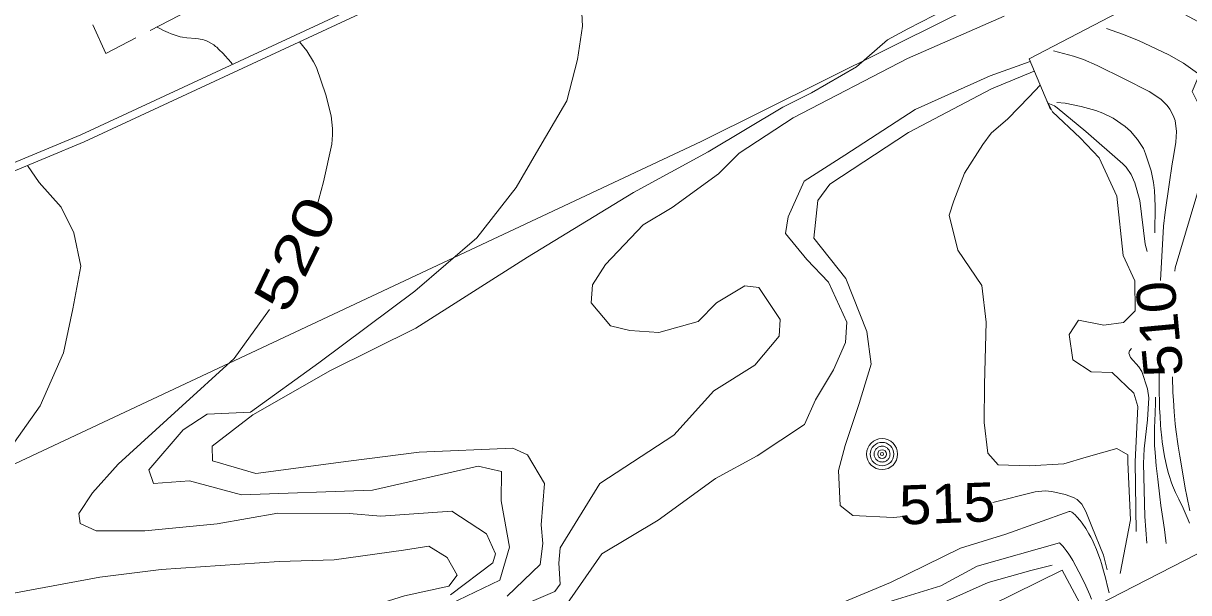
# Model space of a CAD drawing. Extents: x 2361284 to 2366480, y 6976556 to 6985346.
# Drawn here: x 2363855.4 to 2363998.2, y 6978582.8 to 6978652.7 of the extents above; entities that cross this region are included whole.
import ezdxf
from ezdxf.enums import TextEntityAlignment as Align

# ---------------------------------------------------------------- set-up
doc = ezdxf.new("R2010")
doc.units = 0
doc.header["$LTSCALE"] = 1.9
for name, color, linetype, lineweight in [('12', 7, 'Continuous', 13), ('13', 7, 'Continuous', 13), ('21', 7, 'Continuous', 13), ('3', 7, 'Continuous', 13), ('4', 7, 'Continuous', 13), ('6', 7, 'Continuous', 13), ('8', 7, 'Continuous', 13)]:
    doc.layers.add(name, color=color, linetype=linetype, lineweight=lineweight)

msp = doc.modelspace()

# ---------------------------------------------------------------- linework, layer by layer
at = {"layer": '12'}
for points in [[(2363889.224, 6978650.422), (2363890.115, 6978649.289), (2363890.955, 6978647.949), (2363891.304, 6978647.24), (2363892.446, 6978643.921), (2363893.1, 6978641.317), (2363893.28, 6978639.781), (2363893.285, 6978639.007), (2363893.173, 6978637.858), (2363892.177, 6978633.218), (2363891.298, 6978630.041)], [(2363981.64, 6978649.299), (2363984.111, 6978648.655), (2363985.32, 6978648.234), (2363987.022, 6978647.519), (2363990.313, 6978645.852), (2363993.397, 6978644.307), (2363994.801, 6978643.368), (2363995.589, 6978642.594), (2363995.923, 6978642.147), (2363996.335, 6978641.389), (2363996.56, 6978640.739), (2363996.732, 6978639.423), (2363996.643, 6978638.094), (2363996.347, 6978636.324), (2363996.212, 6978635.447), (2363995.837, 6978632.897), (2363995.331, 6978629.496), (2363995.155, 6978627.787), (2363994.788, 6978621.113)], [(2363963.301, 6978592.143), (2363962.013, 6978592.03), (2363957.041, 6978592.273), (2363955.489, 6978593.518), (2363955.278, 6978597.816), (2363956.099, 6978600.874), (2363957.81, 6978606.031), (2363959.314, 6978610.855), (2363958.776, 6978614.881), (2363956.194, 6978621.356), (2363952.277, 6978626.329), (2363952.746, 6978630.946), (2363954.254, 6978632.928), (2363963.883, 6978639.27), (2363974.033, 6978644.657), (2363979.303, 6978646.827)], [(2363885.556, 6978617.554), (2363881.223, 6978611.543), (2363874.382, 6978605.317), (2363866.996, 6978598.567), (2363863.839, 6978595.077), (2363862.178, 6978592.525), (2363862.345, 6978591.313), (2363864.273, 6978590.401), (2363870.274, 6978590.388), (2363879.116, 6978591.272), (2363886.564, 6978592.563), (2363895.295, 6978592.516), (2363899.188, 6978592.193), (2363907.892, 6978592.806), (2363912.159, 6978590.046), (2363913.261, 6978587.587), (2363912.923, 6978586.483), (2363907.74, 6978582.553)], [(2363994.62, 6978610.451), (2363994.61, 6978609.481), (2363994.617, 6978607.541), (2363994.642, 6978606.153), (2363994.663, 6978605.459), (2363994.711, 6978604.419), (2363994.778, 6978603.381), (2363994.821, 6978602.862), (2363994.927, 6978601.826), (2363994.99, 6978601.309), (2363995.101, 6978600.535), (2363995.278, 6978599.504), (2363995.38, 6978598.991), (2363995.553, 6978598.222), (2363995.749, 6978597.455), (2363995.857, 6978597.072), (2363996.075, 6978596.402), (2363996.24, 6978595.966), (2363996.358, 6978595.679), (2363996.607, 6978595.112), (2363997.004, 6978594.275), (2363997.544, 6978593.166), (2363997.804, 6978592.608), (2363998.048, 6978592.044), (2363998.162, 6978591.759), (2363998.322, 6978591.325)], [(2363988.245, 6978585.609), (2363987.794, 6978587.427), (2363986.355, 6978590.922), (2363985.618, 6978592.765), (2363985.129, 6978593.66), (2363984.574, 6978594.236), (2363984.113, 6978594.505), (2363983.087, 6978594.871), (2363981.448, 6978595.245), (2363980.626, 6978595.32), (2363979.414, 6978595.206), (2363974.226, 6978593.876)]]:
    msp.add_lwpolyline(points, dxfattribs=at)
at = {"layer": '13'}
for points in [[(2363961.306, 6978650.657), (2363963.802, 6978652.011), (2363970.152, 6978655.282), (2363975.097, 6978657.979), (2363981.632, 6978661.66), (2363990.169, 6978666.251), (2363998.65, 6978670.392)], [(2363923.662, 6978657.2), (2363923.928, 6978652.322), (2363923.307, 6978648.225), (2363921.974, 6978643.182), (2363918.274, 6978636.816), (2363915.765, 6978632.522), (2363910.974, 6978626.347), (2363903.356, 6978619.824), (2363891.608, 6978611.032), (2363883.196, 6978604.97), (2363877.918, 6978604.72), (2363874.953, 6978602.816), (2363870.732, 6978597.883), (2363871.318, 6978596.228), (2363875.716, 6978596.52), (2363882.122, 6978594.831), (2363898.187, 6978595.394), (2363911.13, 6978598.337), (2363913.996, 6978597.674), (2363913.941, 6978594.073), (2363914.945, 6978588.393), (2363913.793, 6978584.341), (2363906.636, 6978580.922)], [(2363975.589, 6978653.553), (2363963.767, 6978648.359), (2363949.747, 6978641.088), (2363943.116, 6978636.733), (2363940.57, 6978634.208), (2363934.919, 6978630.085), (2363931.37, 6978627.961), (2363926.736, 6978623.076), (2363925.14, 6978620.571), (2363924.971, 6978618.369), (2363927.338, 6978615.542), (2363929.723, 6978615.004), (2363933.266, 6978614.738), (2363938.112, 6978616.084), (2363940.331, 6978618.375), (2363943.805, 6978620.464), (2363945.514, 6978620.245), (2363948.127, 6978616.33), (2363948.031, 6978614.298), (2363945.043, 6978610.75), (2363940.003, 6978607.602), (2363935.125, 6978602.135), (2363926.052, 6978596.209), (2363921.176, 6978588.322), (2363921.029, 6978586.426), (2363921.156, 6978583.839), (2363920.516, 6978582.974), (2363910.776, 6978578.792)], [(2363871.756, 6978652.226), (2363872.019, 6978652.075), (2363872.554, 6978651.799), (2363873.1, 6978651.554), (2363873.469, 6978651.405), (2363874.216, 6978651.129), (2363874.344, 6978651.087), (2363874.603, 6978651.018), (2363874.867, 6978650.967), (2363875.404, 6978650.902), (2363876.493, 6978650.824), (2363876.853, 6978650.783), (2363877.032, 6978650.755), (2363877.383, 6978650.678), (2363877.557, 6978650.627), (2363877.812, 6978650.533), (2363878.002, 6978650.448), (2363878.365, 6978650.251), (2363878.707, 6978650.024), (2363878.926, 6978649.856), (2363879.067, 6978649.738), (2363879.342, 6978649.487), (2363879.867, 6978648.964), (2363880.119, 6978648.698), (2363880.482, 6978648.29), (2363880.826, 6978647.864), (2363880.99, 6978647.642)], [(2363914.662, 6978582.389), (2363918.715, 6978586.278), (2363919.041, 6978588.832), (2363918.839, 6978591.14), (2363919.24, 6978596.224), (2363917.168, 6978599.71), (2363915.389, 6978600.537), (2363903.904, 6978600.058), (2363895.213, 6978598.945), (2363883.847, 6978597.457), (2363878.561, 6978598.987), (2363878.529, 6978600.79), (2363883.499, 6978604.623), (2363893.007, 6978610.095), (2363903.469, 6978615.285), (2363917.167, 6978623.965), (2363930.172, 6978631.939), (2363939.324, 6978636.927), (2363948.454, 6978642.404), (2363952.007, 6978644.157), (2363957.497, 6978647.35), (2363961.316, 6978650.667)], [(2363978.812, 6978648.003), (2363973.908, 6978646.256), (2363964.676, 6978642.118), (2363956.09, 6978636.496), (2363951.1, 6978633.298), (2363949.122, 6978628.95), (2363948.781, 6978626.906), (2363951.402, 6978623.681), (2363954.078, 6978620.916), (2363956.3, 6978615.995), (2363956.169, 6978613.506), (2363954.69, 6978610.161), (2363952.465, 6978606.49), (2363951.114, 6978603.447), (2363945.329, 6978599.612), (2363940.216, 6978596.823), (2363933.195, 6978591.716), (2363926.264, 6978587.57), (2363921.715, 6978580.986)], [(2364009.56, 6978628.325), (2364007.789, 6978636.878), (2364005.807, 6978644.439), (2364003.018, 6978646.443), (2364000.752, 6978647.201), (2363999.665, 6978646.731), (2363998.638, 6978644.311), (2364000.452, 6978640.698), (2363999.664, 6978633.11), (2363996.564, 6978622.66), (2363996.547, 6978622.27)], [(2363980.029, 6978645.094), (2363978.673, 6978643.681), (2363976.069, 6978640.956), (2363974.005, 6978639.196), (2363972.988, 6978637.827), (2363970.732, 6978634.275), (2363969.454, 6978630.884), (2363968.881, 6978629.128), (2363969.922, 6978624.837), (2363972.863, 6978620.505), (2363973.406, 6978616), (2363973.188, 6978608.357), (2363973.173, 6978603.687), (2363973.612, 6978599.913), (2363974.852, 6978598.483), (2363978.703, 6978598.389), (2363982.901, 6978598.619), (2363985.644, 6978599.455), (2363989.431, 6978600.494), (2363990.751, 6978599.714), (2363990.76, 6978598.844), (2363991.097, 6978591.757), (2363989.841, 6978585.165)], [(2363980.858, 6978643.122), (2363981.541, 6978641.828), (2363984.921, 6978638.61), (2363987.264, 6978636.192), (2363989.409, 6978631.474), (2363990.2, 6978624.18), (2363991.618, 6978621.093), (2363991.683, 6978617.414), (2363990.248, 6978615.98), (2363987.83, 6978615.637), (2363984.714, 6978616.247), (2363983.59, 6978614.506), (2363984.02, 6978611.37), (2363986.254, 6978609.932), (2363988.835, 6978609.836), (2363991.489, 6978607.294), (2363991.975, 6978605.665), (2363991.669, 6978598.873), (2363991.771, 6978590.333)], [(2363980.961, 6978642.873), (2363981.759, 6978642.546), (2363982.116, 6978642.314), (2363985.614, 6978639.387), (2363990.162, 6978635.43), (2363990.544, 6978635.027), (2363991.163, 6978634.112), (2363991.623, 6978633.092), (2363992.225, 6978630.92), (2363992.886, 6978625.575), (2363993.134, 6978624.698)], [(2363982.06, 6978642.983), (2363983.066, 6978642.871), (2363985.065, 6978642.482), (2363986.833, 6978641.981), (2363987.69, 6978641.653), (2363988.959, 6978641.029), (2363990.449, 6978640.02), (2363991.106, 6978639.431), (2363991.969, 6978638.438), (2363992.668, 6978637.306), (2363992.95, 6978636.686), (2363993.64, 6978634.561), (2363993.924, 6978633.137), (2363994.043, 6978632.182), (2363994.131, 6978630.258), (2363994.072, 6978626.967)], [(2363855.866, 6978635.223), (2363857.297, 6978633.136), (2363859.986, 6978630.103), (2363861.575, 6978626.967), (2363862.404, 6978622.885), (2363861.424, 6978617.625), (2363860.295, 6978612.254), (2363857.417, 6978605.735), (2363852.611, 6978598.92)], [(2363991.227, 6978612.779), (2363990.97, 6978612.477), (2363990.896, 6978612.215), (2363991.099, 6978611.679), (2363992.119, 6978610.545), (2363992.484, 6978609.941), (2363993.171, 6978607.813), (2363993.325, 6978606.719), (2363993.188, 6978604.042), (2363992.777, 6978600.47), (2363992.701, 6978598.682), (2363992.848, 6978592.157), (2363993.094, 6978588.896)], [(2363996.24, 6978609.316), (2363996.303, 6978607.391), (2363996.346, 6978606.428), (2363996.435, 6978604.985), (2363996.518, 6978604.023), (2363996.567, 6978603.542), (2363996.652, 6978602.82), (2363996.938, 6978600.793), (2363997.126, 6978599.583), (2363997.45, 6978597.635), (2363997.807, 6978595.643), (2363997.993, 6978594.673), (2363998.368, 6978592.865)], [(2363994.174, 6978606.807), (2363994.171, 6978606.146), (2363994.128, 6978604.823), (2363994.05, 6978603.059), (2363994.029, 6978602.178), (2363994.034, 6978601.296), (2363994.051, 6978600.855), (2363994.101, 6978600.033), (2363994.143, 6978599.487), (2363994.247, 6978598.395), (2363994.433, 6978596.76), (2363994.703, 6978594.582), (2363994.831, 6978593.492), (2363994.895, 6978592.972), (2363995.046, 6978591.934), (2363995.26, 6978590.553), (2363995.356, 6978589.863), (2363995.435, 6978589.173), (2363995.465, 6978588.828)], [(2363954.736, 6978581.17), (2363961.659, 6978584.057), (2363970.259, 6978588.258), (2363975.803, 6978589.991), (2363983.567, 6978592.775)], [(2363983.567, 6978592.775), (2363983.715, 6978592.756), (2363983.816, 6978592.722), (2363983.883, 6978592.691), (2363984.019, 6978592.609), (2363984.121, 6978592.533), (2363984.325, 6978592.351), (2363984.525, 6978592.138), (2363984.908, 6978591.668), (2363985.151, 6978591.344), (2363985.597, 6978590.696), (2363985.993, 6978590.05), (2363986.232, 6978589.619), (2363986.38, 6978589.333), (2363986.655, 6978588.758), (2363986.93, 6978588.112), (2363987.097, 6978587.679), (2363987.395, 6978586.812), (2363987.53, 6978586.376), (2363987.779, 6978585.499), (2363988.01, 6978584.614), (2363988.308, 6978583.417), (2363988.462, 6978582.81)], [(2363853.955, 6978582.711), (2363864.727, 6978584.705), (2363872.269, 6978585.657), (2363886.71, 6978586.634), (2363893.458, 6978586.858), (2363901.959, 6978588.019), (2363905.064, 6978588.539), (2363907.326, 6978587.13), (2363908.537, 6978584.942), (2363907.52, 6978583.591), (2363902.112, 6978582.409), (2363895.55, 6978580.367), (2363889.874, 6978577.843), (2363883.08, 6978574.029), (2363876.299, 6978570.924), (2363867.539, 6978564.561), (2363858.737, 6978556.366), (2363849.594, 6978546.069)], [(2363960.404, 6978581.373), (2363967.843, 6978583.634), (2363972.31, 6978586.078), (2363982.404, 6978588.914)], [(2363982.404, 6978588.914), (2363982.782, 6978588.51), (2363982.957, 6978588.308), (2363983.206, 6978588.002), (2363983.547, 6978587.531), (2363983.706, 6978587.288), (2363984.004, 6978586.779), (2363984.748, 6978585.39), (2363985.108, 6978584.693), (2363985.622, 6978583.639), (2363985.944, 6978582.926), (2363986.098, 6978582.566), (2363986.319, 6978582.02)], [(2363981.51, 6978586.195), (2363978.856, 6978585.52), (2363973.649, 6978584.061), (2363966.031, 6978580.647)]]:
    msp.add_lwpolyline(points, dxfattribs=at)
at = {"layer": '21'}
msp.add_lwpolyline([(2363988.134, 6978652.062), (2363990.13, 6978651.361), (2363992.078, 6978650.56), (2363995.795, 6978648.824), (2363997.575, 6978647.791), (2363999.296, 6978646.577), (2364000.719, 6978645.241), (2364002.391, 6978642.906), (2364003.736, 6978640.289), (2364004.813, 6978637.519), (2364005.45, 6978634.695), (2364005.625, 6978633.067), (2364005.616, 6978630.828)], dxfattribs=at)
at = {"layer": '3'}
for points in [[(2364277.747, 6978798.494), (2364265.377, 6978793.347), (2364259.251, 6978790.637), (2364239.026, 6978781.314), (2364228.947, 6978776.586), (2364213.87, 6978769.405), (2364191.365, 6978758.465), (2364161.385, 6978743.824), (2364146.339, 6978736.62), (2364078.247, 6978704.681), (2364006.908, 6978671.621), (2363983.987, 6978660.696), (2363968.777, 6978653.267), (2363938.462, 6978638.188)], [(2363771.738, 6978600.776), (2363771.45, 6978600.709), (2363820.107, 6978621.352), (2363862.431, 6978639.006), (2363943.048, 6978676.525)], [(2363771.829, 6978599.821), (2363771.828, 6978599.822), (2363820.475, 6978620.466), (2363862.819, 6978638.129), (2363943.456, 6978675.659)], [(2363938.462, 6978638.188), (2363842.885, 6978593.258), (2363745.482, 6978547.689), (2363698.71, 6978525.581), (2363675.402, 6978514.362), (2363652.17, 6978502.987), (2363640.587, 6978497.229), (2363599.569, 6978476.516), (2363572.307, 6978462.546), (2363517.928, 6978434.329), (2363417.601, 6978381.942), (2363311.373, 6978326.429), (2363206.577, 6978271.789), (2363109.125, 6978220.97)]]:
    msp.add_lwpolyline(points, dxfattribs=at)
for centre, radius, start, end in [((2361861.142, 6981945.89), 3737.254, 298.19355, 302.82403), ((2353709.947, 6992844.372), 17419.21, 305.33293, 306.01888), ((2353709.947, 6992844.372), 17420.17, 305.33293, 306.01888)]:
    msp.add_arc(centre, radius, start, end, dxfattribs=at)
at = {"layer": '4'}
for radius in [1.9, 1.442, 0.539, 0.192]:
    msp.add_circle((2363960.639, 6978599.818), radius, dxfattribs=at)
for start, end in [(174.71552, 185.96556), (163.46611, 174.71615), (185.96287, 197.21291), (152.21535, 163.46538), (140.96646, 152.21649), (129.71376, 140.96379), (118.46406, 129.71409), (107.21593, 118.46597), (95.96582, 107.21585), (84.71553, 95.96557), (73.46552, 84.71555), (62.21535, 73.46538), (50.96397, 62.214), (39.71588, 50.96591), (28.46656, 39.7166), (17.21479, 28.46483), (5.96345, 17.21348), (343.46611, 354.71615), (354.71553, 5.96557), (197.21479, 208.46483), (208.46822, 219.71826), (219.71376, 230.96379), (230.96397, 242.214), (242.21812, 253.46815), (253.46258, 264.71261), (264.71553, 275.96557), (275.96582, 287.21585), (287.21593, 298.46597), (298.46406, 309.71409), (309.71589, 320.96592), (320.96646, 332.21649), (332.21419, 343.46422)]:
    msp.add_arc((2363960.639, 6978599.818), 0.973, start, end, dxfattribs=at)
at = {"layer": '6'}
msp.add_line((2363878.024, 6978655.486), (2363870.93, 6978651.798), dxfattribs=at)
msp.add_lwpolyline([(2363869.158, 6978650.881), (2363865.486, 6978648.975), (2363863.873, 6978652.491)], dxfattribs=at)
at = {"layer": '8'}
for points in [[(2364001.477, 6978651.749), (2363993.496, 6978656.083), (2363978.679, 6978648.311), (2363981.288, 6978642.086)], [(2363970.95, 6978579.764), (2363982.706, 6978585.567), (2363985.464, 6978580.452), (2364032.964, 6978604.875), (2364030.222, 6978608.28), (2364034.17, 6978610.647)]]:
    msp.add_lwpolyline(points, dxfattribs=at)

# ---------------------------------------------------------------- texts
at = {"layer": '12'}
for s, rotation, width, p in [(' 520 ', 64.197, 1.35, (2363890.835, 6978623.358)), (' 510 ', 95.324, 1.1, (2363997.01, 6978615.398)), (' 515 ', 2.117, 1.1, (2363968.722, 6978591.371))]:
    msp.add_text(s, height=4.8, rotation=rotation, dxfattribs=dict(at, width=width)).set_placement(p, align=Align.CENTER)

doc.saveas('drawing.dxf')
